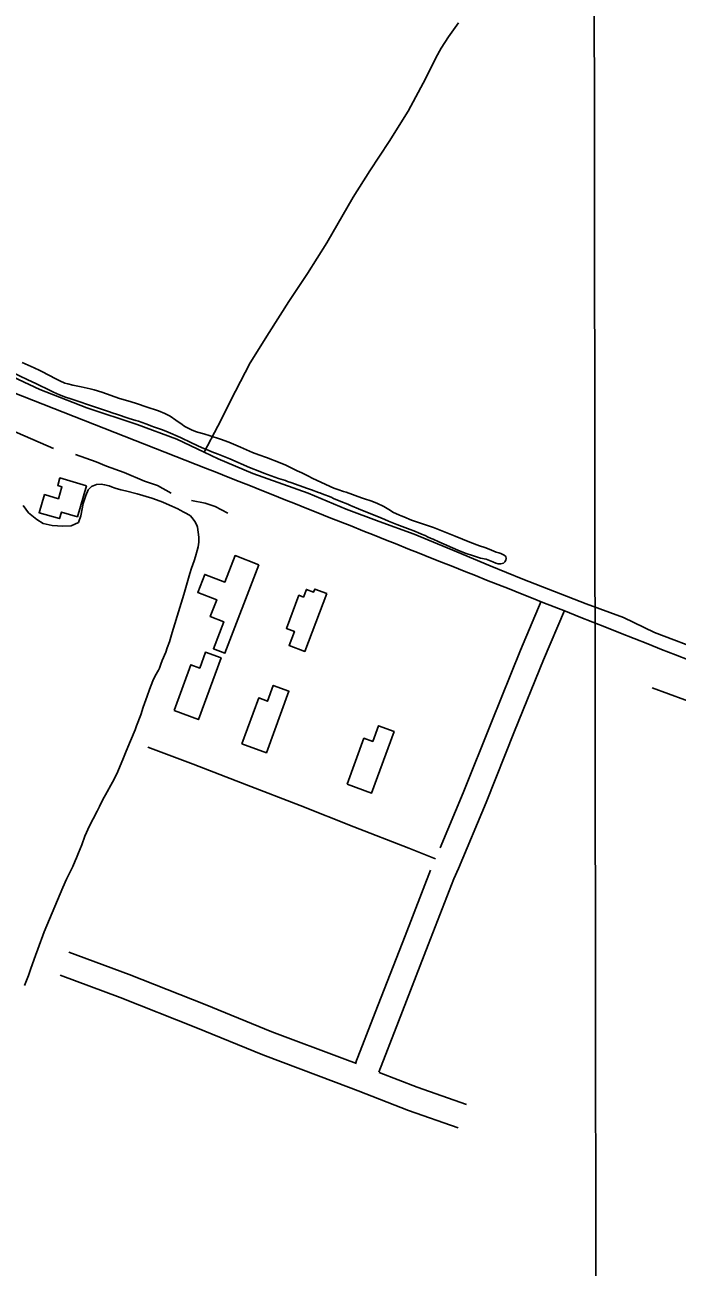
# Model space of a CAD drawing. Extents: x 3297735 to 3335592, y 670436 to 695807.
# Drawn here: x 3322185 to 3322973, y 687571 to 689071 of the extents above; entities that cross this region are included whole.
import ezdxf

# ---------------------------------------------------------------- set-up
doc = ezdxf.new("R2010")
doc.units = 0
for name, color, linetype in [('V-BLDG-OTLN', 7, 'Continuous'), ('V-GRID-MAJR', 7, 'Continuous'), ('V-RIVR-EDGE', 7, 'Continuous'), ('V-ROAD-CNTR', 7, 'Continuous'), ('V-SITE-VEGE', 7, 'Continuous'), ('V-TOPO-SHOR', 7, 'Continuous')]:
    doc.layers.add(name, color=color, linetype=linetype)

msp = doc.modelspace()

# ---------------------------------------------------------------- linework, layer by layer
at = {"layer": 'V-BLDG-OTLN'}
for points in [[(3322259.3, 688514.5), (3322248.3, 688476.9), (3322229, 688482.6), (3322226.6, 688474.7), (3322202.1, 688481.9), (3322208.6, 688503.8), (3322225.3, 688498.8), (3322229.5, 688513.1), (3322224.5, 688514.6), (3322227.2, 688523.9)], [(3322467.6, 688418.9), (3322426.6, 688312.1), (3322412.6, 688317.5), (3322425.2, 688350.2), (3322408.9, 688356.5), (3322416.7, 688376.8), (3322393.7, 688385.6), (3322402.1, 688407.3), (3322426.5, 688398), (3322438.8, 688430)], [(3322549.5, 688384.3), (3322523.1, 688314.3), (3322504.1, 688321.5), (3322510.5, 688338.6), (3322500.9, 688342.2), (3322515.9, 688382.1), (3322521.4, 688380), (3322525, 688389.3), (3322533.7, 688386), (3322535.1, 688389.7)], [(3322365.1, 688242.9), (3322385.4, 688298.3), (3322396.1, 688294.3), (3322403, 688313.3), (3322421.9, 688306.4), (3322394.6, 688232.1)]]:
    msp.add_lwpolyline(points, close=True, dxfattribs=at)
for points in [[(3322447.1, 688202.8), (3322467.4, 688258.1), (3322478, 688254.2), (3322485, 688273.2), (3322503.8, 688266.3), (3322476.6, 688192), (3322447.1, 688202.8)], [(3322574.3, 688154.1), (3322594.5, 688209.5), (3322605.2, 688205.6), (3322612.2, 688224.5), (3322631, 688217.6), (3322603.8, 688143.3), (3322574.3, 688154.1)]]:
    msp.add_lwpolyline(points, dxfattribs=at)
at = {"layer": 'V-GRID-MAJR'}
msp.add_lwpolyline([(3322888.3, 675833.4), (3322887.1, 676864.4), (3322885.2, 678460.2), (3322882.7, 680598.7), (3322880.2, 682800.9), (3322878.2, 684524.6), (3322875.8, 686599.5), (3322873.1, 688865.9), (3322871.2, 690525.6), (3322869.2, 692280.9), (3322867.5, 693717.1), (3322867.1, 694017.9)], dxfattribs=at)
at = {"layer": 'V-RIVR-EDGE'}
msp.add_spline([(3319721.9, 688607.3), (3319733.2, 688627.8), (3319739.8, 688637.5), (3319746, 688644.4), (3319750.7, 688655.3), (3319752.3, 688659.1), (3319762, 688671.9), (3319781.5, 688699.8), (3319792.8, 688716.4), (3319801.3, 688726.9), (3319810.3, 688738.1), (3319820, 688747), (3319825.4, 688754.8), (3319830.5, 688762.9), (3319835.5, 688770.6), (3319840.2, 688780.3), (3319844.5, 688791.2), (3319846.9, 688795.4), (3319851.1, 688797.3), (3319854.2, 688799.7), (3319861.2, 688809), (3319869.4, 688821), (3319874.9, 688831), (3319885, 688845.3), (3319893.9, 688856.6), (3319900.5, 688860.8), (3319908.3, 688869.7), (3319918.4, 688881.3), (3319923.5, 688889.5), (3319928.2, 688897.2), (3319932.1, 688905), (3319939.4, 688912.7), (3319951.5, 688924.3), (3319955, 688930.9), (3319970.6, 688952.2), (3319976.4, 688958.4), (3319980.7, 688966.5), (3319987.3, 688976.9), (3319991.2, 688986.2), (3319997.8, 688992.8), (3320004.8, 689000.6), (3320006.4, 689006.8), (3320010.3, 689013), (3320018.1, 689025), (3320025.1, 689035.8), (3320031.7, 689044.7), (3320039.5, 689054.4), (3320044.5, 689060.6), (3320057.7, 689071.4), (3320064.3, 689077.2), (3320070.2, 689082.2), (3320074.5, 689090.4), (3320085.7, 689104.7), (3320093.5, 689116.3), (3320109.8, 689130.2), (3320125, 689144.1), (3320145.6, 689160), (3320167, 689177), (3320184.1, 689191.3), (3320194.5, 689197.9), (3320205.4, 689204.4), (3320211.6, 689209.9), (3320219.4, 689219.5), (3320234.6, 689238.1), (3320242, 689244.7), (3320253.6, 689257.4), (3320273.1, 689279.5), (3320284, 689297.3), (3320297.6, 689318.6), (3320312, 689344.6), (3320320.2, 689360.8), (3320328.4, 689381), (3320333.5, 689394.5), (3320349.8, 689425.9), (3320363.1, 689453.4), (3320368.2, 689465.4), (3320370.9, 689469.7), (3320379.1, 689477.4), (3320388.4, 689489.8), (3320394.6, 689499.1), (3320395.4, 689505.3), (3320397.8, 689513.8), (3320403.2, 689520.8), (3320409, 689527.8), (3320417.6, 689536.6), (3320423.4, 689544.4), (3320428.5, 689552.5), (3320431.2, 689564.5), (3320432, 689568), (3320442.1, 689581.2), (3320451.9, 689595.1), (3320462.8, 689612.9), (3320469.4, 689621.1), (3320477.6, 689631.5), (3320493.5, 689653.2), (3320500.9, 689665.2), (3320506.4, 689674.1), (3320514.5, 689688.8), (3320523.5, 689705.5), (3320534.4, 689723.3), (3320539.1, 689727.1), (3320544.9, 689735.3), (3320551.1, 689744.2), (3320556.6, 689752.7), (3320560.9, 689764.3), (3320568.3, 689774), (3320574.5, 689785.2), (3320578.8, 689794.5), (3320583.1, 689802.3), (3320590.9, 689815.8), (3320602.9, 689833.2), (3320613.4, 689849.1), (3320622.8, 689866.9), (3320636.4, 689890.2), (3320646.9, 689907.2), (3320658.2, 689927), (3320664.8, 689940.1), (3320664.9, 689948.7), (3320667.2, 689956), (3320676.6, 689968), (3320685.1, 689978.1), (3320691.7, 689991.3), (3320701.5, 690006.4), (3320706.1, 690016), (3320709.7, 690026.1), (3320715.9, 690035.8), (3320728.3, 690049.3), (3320741.2, 690068.7), (3320754, 690086.5), (3320761.8, 690100.4), (3320770.8, 690116.3), (3320777.4, 690127.2), (3320786.7, 690139.9), (3320794.9, 690149.2), (3320800.7, 690155.4), (3320806.2, 690166.3), (3320810.5, 690174), (3320821, 690192.6), (3320823.7, 690207.7), (3320830, 690218.2), (3320840.9, 690235.6), (3320854.1, 690256.5), (3320864.2, 690271.6), (3320869.3, 690277), (3320870.5, 690281.3), (3320876.7, 690289.4), (3320887.6, 690302.9), (3320901.6, 690320), (3320912.1, 690333.5), (3320919.5, 690342.4), (3320924.5, 690348.2), (3320932.3, 690356.4), (3320941.3, 690371.5), (3320956.4, 690393.9), (3320969.7, 690415.2), (3320973.6, 690422.6), (3320982.1, 690435), (3320987.2, 690444.6), (3320994.2, 690457), (3321000.8, 690467.9), (3321008.2, 690481), (3321018, 690500), (3321024.6, 690511.6), (3321030.4, 690518.6), (3321035.5, 690530.2), (3321040.9, 690537.2), (3321055.3, 690559.3), (3321068.6, 690577.8), (3321078.3, 690594.1), (3321086.9, 690605.7), (3321095.8, 690616.9), (3321102.8, 690625.8), (3321107.5, 690637.9), (3321113.3, 690645.6), (3321117.6, 690655.7), (3321123.9, 690670), (3321130.5, 690682.4), (3321142.6, 690701.4), (3321156.2, 690722.3), (3321168.7, 690743.2), (3321171.4, 690749.4), (3321176, 690754.4), (3321177.2, 690758.3), (3321181.1, 690767.2), (3321185.8, 690774.2), (3321192, 690789.3), (3321204.9, 690814.5), (3321214.3, 690835), (3321218.9, 690845.8), (3321223.6, 690855.1), (3321229.9, 690869.8), (3321238, 690883.8), (3321242.3, 690899.3), (3321247.4, 690912.5), (3321254.4, 690928), (3321263, 690946.5), (3321269.6, 690962.8), (3321273.9, 690973.7), (3321278.2, 690986.1), (3321286.4, 691015.5), (3321288.8, 691021.7), (3321293.8, 691028.3), (3321297.3, 691034.5), (3321303.2, 691045.3), (3321306.3, 691054.6), (3321308.3, 691066.7), (3321310.6, 691073.6), (3321314.5, 691079.4), (3321318, 691090.3), (3321320, 691103.1), (3321324.3, 691115.9), (3321326.3, 691120.1), (3321332.1, 691125.2), (3321336.8, 691133.7), (3321337.2, 691140.7), (3321337.2, 691146.5), (3321338.4, 691158.5), (3321341.1, 691172.4), (3321349.7, 691193), (3321372.7, 691236.4), (3321389.1, 691268.5), (3321398.4, 691284.4), (3321404.6, 691298.3), (3321407.4, 691307.2), (3321407.4, 691310.7), (3321407.8, 691316.2), (3321414.4, 691325.1), (3321416.8, 691334.7), (3321417.9, 691344.1), (3321422.2, 691356.1), (3321434.3, 691385.9), (3321448.4, 691422.7), (3321456.2, 691442.5), (3321462, 691458.3), (3321462.8, 691466.9), (3321467.9, 691477.7), (3321474.9, 691488.2), (3321481.1, 691497.9), (3321481.5, 691500.6), (3321489.7, 691519.9), (3321499.9, 691542), (3321510.8, 691564.9), (3321521.7, 691581.9), (3321529.1, 691598.2), (3321538.8, 691619.1), (3321550.1, 691632.6), (3321559.1, 691640.8), (3321566.8, 691650.4), (3321566.5, 691655.5), (3321567.3, 691659.7), (3321572.7, 691664.8), (3321581.3, 691676.4), (3321584.4, 691684.9), (3321587.1, 691693.4), (3321593.4, 691706.6), (3321601.9, 691721.7), (3321610.9, 691733.3), (3321617.9, 691739.5), (3321621, 691748.8), (3321624.5, 691755), (3321632.3, 691766.2), (3321637.3, 691774), (3321638.1, 691784.4), (3321641.7, 691795.3), (3321646, 691809.6), (3321651, 691820.5), (3321653.4, 691824.3), (3321658.4, 691829), (3321665, 691832.1), (3321673.2, 691838.6), (3321680.2, 691853.8), (3321683.7, 691866.2), (3321687.2, 691878.9), (3321691.9, 691892.5), (3321697.8, 691904.1), (3321704.4, 691909.5), (3321711, 691920.8), (3321724.2, 691939.7), (3321729.7, 691949.8), (3321733.6, 691959.5), (3321746, 691978.8), (3321765.1, 692000.1), (3321767.8, 692005.6), (3321769, 692012.5), (3321772.5, 692019.9), (3321782.6, 692034.6), (3321793.5, 692045.4), (3321802.9, 692057.4), (3321811, 692071.8), (3321820.8, 692085.3), (3321837.5, 692109.3), (3321852.7, 692125.6), (3321857, 692134.5), (3321865.5, 692146.1), (3321874.1, 692158.1), (3321882.6, 692162.3), (3321885.7, 692165.4), (3321887.3, 692179.8), (3321889.7, 692189.5), (3321896.7, 692199.1), (3321906.4, 692208.8), (3321914.6, 692218.9), (3321922, 692230.9), (3321931.3, 692249.5), (3321940.3, 692259.9), (3321951.5, 692266.5), (3321951.1, 692271.5), (3321953.5, 692276.2), (3321960.5, 692283.1), (3321960.5, 692288.2), (3321960.5, 692292.1), (3321966.7, 692301), (3321976.8, 692313), (3321985.4, 692326.1), (3321999, 692342.4), (3322004.1, 692347.8), (3322006.8, 692355.1), (3322018.9, 692369.9), (3322032.5, 692387.3), (3322036, 692394.2), (3322046.9, 692410.9), (3322053.9, 692419.4), (3322062.4, 692431.8), (3322080.4, 692459.3), (3322099.4, 692486.8), (3322109.2, 692500.7), (3322113.5, 692513.5), (3322120.1, 692527.4), (3322124.4, 692536.4), (3322130.6, 692544.1), (3322144.2, 692555.7), (3322154.3, 692563.4), (3322157.8, 692568.1), (3322157.8, 692573.5), (3322159, 692580.1), (3322165.2, 692595.2), (3322169.9, 692601), (3322176.9, 692609.9), (3322181.6, 692618), (3322185.5, 692627.3), (3322187.8, 692635.1), (3322190.2, 692639), (3322199.1, 692652.1), (3322206.1, 692660.2), (3322215.1, 692669.1), (3322221.7, 692679.2), (3322228.7, 692689.7), (3322230.6, 692701.3), (3322234.1, 692707.1), (3322240, 692713.7), (3322240.8, 692721.8), (3322246.6, 692732.3), (3322257.1, 692747.8), (3322269.2, 692761.3), (3322281.6, 692779.5), (3322287.1, 692784.5), (3322289.8, 692793.4), (3322298.4, 692811.3), (3322311.2, 692827.9), (3322325.2, 692849.2), (3322340.8, 692872), (3322357.5, 692894.5), (3322366.5, 692910), (3322374.7, 692919.3), (3322378.2, 692925.9), (3322378.2, 692932.4), (3322378.2, 692936.3), (3322380.2, 692941.7), (3322387.2, 692950.6), (3322397.3, 692972.7), (3322404.3, 692982.4), (3322407.8, 692990.5), (3322418.3, 693006.4), (3322430.4, 693021.5), (3322439.3, 693040.5), (3322447.9, 693056.4), (3322451.1, 693071.5), (3322451.9, 693088.2), (3322455.4, 693108.3), (3322461.7, 693123.4), (3322462.1, 693132), (3322461.3, 693147.1), (3322471.1, 693161), (3322480, 693177.7), (3322484.7, 693192), (3322487.8, 693207.9), (3322490.6, 693210.6), (3322500.3, 693224.9), (3322521.3, 693248.2), (3322540, 693264), (3322547.3, 693272.9), (3322550.1, 693282.6), (3322550.9, 693291.9), (3322552.4, 693297.7), (3322564.9, 693311.6), (3322570.7, 693318.6), (3322576.9, 693326.7), (3322580.5, 693340.7), (3322590.2, 693351.9), (3322600.3, 693359.3), (3322603.8, 693359.2), (3322609.2, 693353.4), (3322618.5, 693357.3), (3322625.1, 693363.8), (3322634.5, 693378.6), (3322653.9, 693404.9), (3322678.4, 693438.9), (3322692.8, 693458.7), (3322701, 693465.3), (3322708.8, 693468), (3322714.2, 693474.5), (3322719.7, 693481.5), (3322729.8, 693501.3), (3322740.7, 693515.2), (3322746.5, 693526.8), (3322752.8, 693541.9), (3322764.4, 693554.7), (3322769.5, 693562.8), (3322774.2, 693578.7), (3322781.2, 693591.1), (3322787.4, 693598.8), (3322795.2, 693610.5), (3322799.1, 693622.5), (3322801.5, 693634.5), (3322804.6, 693643.4), (3322808.5, 693648.8), (3322813.2, 693654.2), (3322817.1, 693670.5), (3322821, 693684.1), (3322828, 693699.6), (3322828.8, 693704.6), (3322829.6, 693711.2), (3322831.1, 693715.5), (3322838.9, 693727.9), (3322846.3, 693746.1), (3322854.1, 693763.9), (3322858.8, 693768.1), (3322865, 693775.9), (3322871.3, 693789), (3322877.1, 693798), (3322877.5, 693803.4), (3322881.8, 693810.7), (3322885.3, 693822.8), (3322886.5, 693837.5), (3322887.3, 693846.8), (3322888.5, 693852.2), (3322893.6, 693866.2), (3322903.7, 693885.1), (3322914.6, 693899.9), (3322916.9, 693906.8), (3322917, 693915), (3322915.8, 693921.6), (3322917, 693934.7), (3322920.5, 693950.3), (3322928.3, 693973.5), (3322938.1, 693991.7), (3322943.2, 694004.1), (3322945.9, 694005.6), (3322947.1, 694014.9), (3322947.7, 694018)], degree=3, dxfattribs=at)
at = {"layer": 'V-ROAD-CNTR'}
for points in [[(3321030.8, 689075), (3322403.1, 688535.8)], [(3322836.6, 688363.6), (3322811.5, 688304.3), (3322776.4, 688217.9), (3322742.2, 688132), (3322708.6, 688052.3), (3322703.2, 688039.7), (3322672.1, 687959.9), (3322636.1, 687867.5), (3322612.4, 687806.1)], [(3322808.8, 688374.9), (3322783.8, 688315.8), (3322748.6, 688229), (3322714.4, 688143.4), (3322686.5, 688077.1)], [(3322333.3, 688198.6), (3322388.3, 688178), (3322452.7, 688153.3), (3322517.4, 688128.2), (3322582.2, 688102.6), (3322648.8, 688076.7), (3322680.8, 688063.7)], [(3322675.1, 688050.1), (3322644.1, 687970.8), (3322608.2, 687878.4), (3322584.4, 687816.9)], [(3322585.5, 687816.5), (3322571.6, 687821.9), (3322483.3, 687855.1), (3322402.5, 687887.8), (3322310.8, 687924.2), (3322238.1, 687951.3)], [(3322708.4, 687739), (3322648.3, 687759.9), (3322587.5, 687783.5), (3322560.9, 687793.9), (3322472.4, 687827.2), (3322391.4, 687860), (3322300.1, 687896.2), (3322227.6, 687923.2)], [(3322718.3, 687767.3), (3322658.7, 687788.1), (3322612.8, 687805.9)]]:
    msp.add_lwpolyline(points, dxfattribs=at)
msp.add_spline([(3322403.1, 688535.8), (3322837.9, 688362.8), (3323369.4, 688153.2)], degree=3, dxfattribs=at)
at = {"layer": 'V-SITE-VEGE'}
for points in [[(3322181.6, 688663.4), (3322195.9, 688657), (3322202.8, 688653.8), (3322216.3, 688646.8), (3322219.9, 688644.7), (3322224.7, 688642.2), (3322227, 688641.1), (3322233.1, 688638.5), (3322236.8, 688637.4), (3322242.9, 688635.8), (3322252.8, 688633.8), (3322263.7, 688631.4), (3322268.5, 688630.2), (3322277.8, 688627.3), (3322299.2, 688619.9), (3322312.2, 688616.2), (3322320.8, 688613.2), (3322331.5, 688609.9), (3322346.3, 688604.8), (3322354.1, 688601.5), (3322360.2, 688598.3), (3322367.4, 688593.8), (3322374.8, 688588.5), (3322377, 688586.8), (3322378.8, 688585.7), (3322386.1, 688582), (3322391.1, 688580), (3322393.2, 688579.3), (3322401.1, 688577), (3322408.8, 688574.8), (3322421.1, 688570.8), (3322431.2, 688567), (3322445.2, 688561), (3322459.7, 688554.5), (3322467.3, 688551.6), (3322476.8, 688548.7), (3322493.4, 688542.2), (3322500.2, 688539.1), (3322509.7, 688534.6), (3322513.9, 688532.5), (3322519.3, 688530.1), (3322526.7, 688526.5), (3322532.9, 688523.1), (3322558.1, 688511.5), (3322563, 688509.9), (3322569.6, 688507.6), (3322573.1, 688506.5), (3322591.6, 688499.9), (3322595.2, 688498.8), (3322603, 688496.3), (3322610, 688493.2), (3322618.7, 688489.2), (3322626.5, 688484.6), (3322629.4, 688482.7), (3322637.4, 688478.8), (3322639.5, 688478.1), (3322642.7, 688476.7), (3322652, 688472.9), (3322678.5, 688463.8), (3322698.6, 688455.9), (3322704.9, 688453.6), (3322722.4, 688446.3), (3322734, 688442), (3322740.4, 688439.8), (3322745.7, 688437.8), (3322754.1, 688434.4), (3322757.3, 688433.4), (3322759.8, 688432.4), (3322763.9, 688430.6), (3322765.9, 688429), (3322766.5, 688426.6), (3322766, 688424.5), (3322764.8, 688422.4)], [(3322764.8, 688422.4), (3322763.1, 688420.9), (3322759.8, 688420), (3322756.6, 688420.1), (3322753.7, 688421.1), (3322750.2, 688422.7), (3322742.1, 688425.6), (3322735.5, 688427.1), (3322726.7, 688429.6), (3322716.8, 688432.9), (3322708, 688436.5), (3322684.9, 688446.6), (3322678.1, 688449.8), (3322675.8, 688450.7), (3322671.1, 688452.8), (3322668.4, 688454.2), (3322664, 688456), (3322659.7, 688458), (3322657.7, 688458.7), (3322654.6, 688460.1), (3322650.5, 688461.7), (3322634.3, 688467.5), (3322624.1, 688471.7), (3322619.9, 688473.6), (3322614.7, 688475.6), (3322601.9, 688481.1), (3322590.8, 688485.4), (3322585, 688487.9), (3322583, 688488.5), (3322580.1, 688489.8), (3322578.1, 688490.6), (3322574.9, 688492), (3322566.7, 688495.6), (3322557.8, 688499.2), (3322554.8, 688500.5), (3322544.1, 688504.6), (3322541.3, 688505.8), (3322539.4, 688506.4), (3322531.2, 688509.6), (3322526.1, 688511.3), (3322506.1, 688518.5), (3322502.3, 688519.7), (3322499.8, 688520.6), (3322491.4, 688523.3), (3322482.6, 688526.3), (3322473.6, 688529.8), (3322468.6, 688531.5), (3322456.1, 688536.5), (3322432.3, 688547), (3322418.4, 688552.4), (3322410.8, 688555.3), (3322406.1, 688557.3), (3322399.2, 688560.2), (3322386, 688566.3), (3322372.8, 688572.8), (3322357.9, 688579.2), (3322351.1, 688581.8), (3322340.1, 688585.6), (3322338.2, 688586.4), (3322331.1, 688589), (3322322.1, 688592.5), (3322319, 688593.3), (3322311, 688595.8), (3322295.4, 688600.8), (3322291.4, 688602.2), (3322286, 688604.2), (3322269.1, 688609.8), (3322265.3, 688610.9), (3322246.5, 688617.4), (3322240.2, 688619.4), (3322234, 688621.6), (3322226.8, 688624.4), (3322219.5, 688627.5), (3322216.4, 688628.9), (3322197.9, 688638.1), (3322188.4, 688642.5), (3322168.3, 688651.9)], [(3322182.7, 688490.7), (3322189.4, 688481.7), (3322199.3, 688473.5), (3322206.8, 688468.8), (3322217.9, 688466.6), (3322230.7, 688465.8), (3322240.6, 688465.9), (3322249.6, 688470.1), (3322252.4, 688478), (3322255.4, 688492.8), (3322258.4, 688502.7), (3322261.4, 688509.4), (3322265.2, 688513.6), (3322271.4, 688516.1), (3322277.2, 688516.3), (3322281.1, 688515.7), (3322286.5, 688514.3), (3322289.6, 688513.3), (3322293.9, 688511.6), (3322300.6, 688509.6), (3322306.5, 688508.2), (3322320.5, 688504.6), (3322338.1, 688499.4), (3322343.8, 688497.4), (3322351.6, 688494.5), (3322356, 688492.7), (3322362.5, 688489.8)], [(3322362.5, 688489.8), (3322369.5, 688486.4), (3322372.6, 688485), (3322377, 688482.7), (3322380.2, 688480.9), (3322384.8, 688477.9), (3322388.3, 688474.2), (3322390.3, 688471.4), (3322392.5, 688467), (3322393.5, 688464.3), (3322395.1, 688452.5), (3322395.1, 688446.3), (3322394.1, 688440.8), (3322393.1, 688436.3), (3322391, 688429), (3322389.2, 688423.6), (3322386.2, 688414.8), (3322384.2, 688408.6), (3322376.8, 688383), (3322371.9, 688367.5), (3322362.8, 688337.1), (3322359.4, 688326.1), (3322356.7, 688318.5), (3322355, 688313.5), (3322350.9, 688303.4), (3322349.2, 688299), (3322347.5, 688294.2), (3322346.2, 688291.7), (3322344.9, 688289.7), (3322341.8, 688284.1), (3322339.4, 688278.7), (3322335.3, 688268.2), (3322332.6, 688260.2), (3322327.7, 688247.2), (3322324.8, 688237.8), (3322319.7, 688224.4), (3322318.1, 688219.7), (3322312.6, 688206.4), (3322307.1, 688193.8), (3322303.9, 688185.7), (3322299.1, 688174.1), (3322295.8, 688166.6), (3322290.8, 688156.6), (3322282.4, 688141.2), (3322279.2, 688135.4), (3322274.8, 688127), (3322272, 688121.4), (3322262.5, 688102.9), (3322259.2, 688095.7), (3322257.4, 688091.3), (3322253.6, 688080.8), (3322249.8, 688070.9), (3322247.2, 688065.2), (3322245.7, 688061.4), (3322242.6, 688054.5), (3322235.1, 688039.2), (3322230.6, 688029.2), (3322208.3, 687975.7), (3322200.4, 687954.8), (3322197.8, 687947.3), (3322192, 687931.3), (3322189.3, 687923.1), (3322184.4, 687910.7)]]:
    msp.add_lwpolyline(points, dxfattribs=at)
at = {"layer": 'V-TOPO-SHOR'}
for points in [[(3322401.5, 688555), (3322417.9, 688586.4), (3322439.2, 688628.5), (3322457.1, 688663), (3322479.9, 688699.4), (3322503.9, 688736.9), (3322526.4, 688770.7), (3322549.6, 688807.9), (3322581.4, 688863), (3322601.6, 688894.9), (3322624.8, 688930.1), (3322648.1, 688966.6), (3322669.3, 689006.8), (3322681.3, 689031.3), (3322687.6, 689042.8), (3322696.6, 689056.6), (3322708.6, 689073.4)], [(3322157.5, 688652), (3322203, 688630.6), (3322259.5, 688608.4), (3322320.4, 688588.3), (3322368.3, 688570.7), (3322401.5, 688555), (3322418.3, 688547.1), (3322460.4, 688529.1), (3322527.1, 688505.3), (3322573, 688486.3), (3322613, 688471.1), (3322655.1, 688455.9), (3322706.7, 688434.6)], [(3322142, 688589), (3322166.7, 688582.4), (3322219.6, 688559.6)], [(3322246, 688552.1), (3322271, 688543.5), (3322283.5, 688538.2), (3322304.7, 688530.5), (3322329.5, 688520.1), (3322344.9, 688514.7), (3322361.7, 688505.5)], [(3322386.3, 688496.7), (3322402.7, 688493.2), (3322414.7, 688489.3), (3322430.1, 688481.2)], [(3322706.7, 688434.6), (3322747.1, 688417.7), (3322786.5, 688401.7), (3322824.8, 688386.8), (3322862.8, 688371.9), (3322908, 688355.3), (3322945.6, 688337.3), (3323007.2, 688313.8)], [(3322942.8, 688270.2), (3323002.1, 688248.7), (3323049.7, 688228.9)]]:
    msp.add_lwpolyline(points, dxfattribs=at)

doc.saveas('drawing.dxf')
